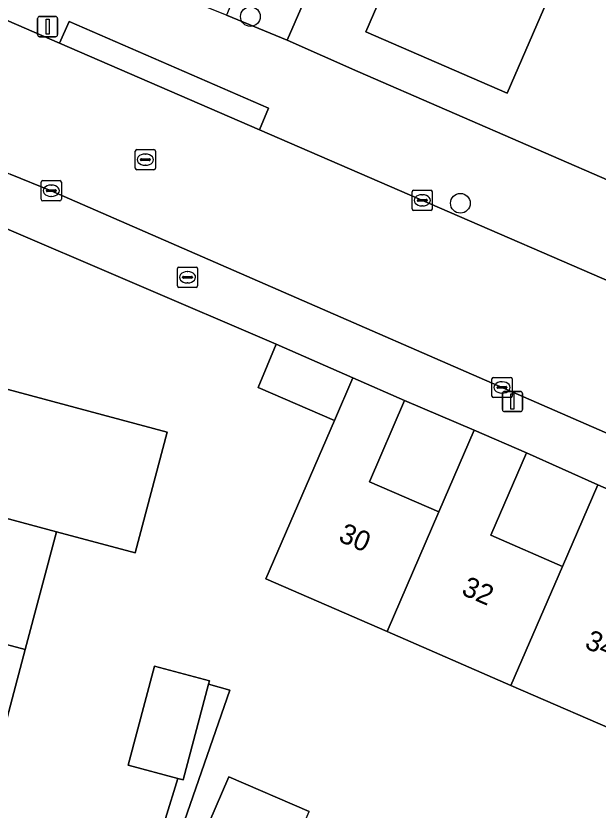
# Model space of a CAD drawing. Extents: x 162803 to 163818, y 381639 to 382475.
# Drawn here: x 163358.03 to 163386.9, y 381927.23 to 381966.58 of the extents above; entities that cross this region are included whole.
import ezdxf

# ---------------------------------------------------------------- set-up
doc = ezdxf.new("R2010")
doc.units = 0
for name, color, linetype in [('IMGEO_Boom', 7, 'Continuous'), ('IMGEO_Brandkraan', 7, 'Continuous'), ('IMGEO_Erf', 7, 'Continuous'), ('IMGEO_Kolk', 7, 'Continuous'), ('IMGEO_Lichtmast', 7, 'Continuous'), ('IMGEO_Pand', 7, 'Continuous'), ('IMGEO_Pand_nummerreeks', 7, 'Continuous'), ('IMGEO_Rijbaan_lokaal_open', 7, 'Continuous'), ('IMGEO_Rioolput', 7, 'Continuous'), ('IMGEO_Voetpad_open', 7, 'Continuous')]:
    doc.layers.add(name, color=color, linetype=linetype)

msp = doc.modelspace()

# ---------------------------------------------------------------- linework, layer by layer
at = {"layer": 'IMGEO_Boom'}
for centre in [(163369.662, 381966.551), (163380.072, 381957.299)]:
    msp.add_circle(centre, 0.489, dxfattribs=at)
at = {"layer": 'IMGEO_Brandkraan'}
for p, q in [((163366.043, 381953.207), (163366.043, 381954.059)), ((163366.118, 381954.133), (163366.97, 381954.133)), ((163367.044, 381954.059), (163367.044, 381953.207)), ((163366.302, 381953.627), (163366.302, 381953.639)), ((163366.74, 381953.59), (163366.342, 381953.59)), ((163366.345, 381953.676), (163366.743, 381953.676)), ((163366.531, 381953.913), (163366.556, 381953.913)), ((163366.786, 381953.639), (163366.786, 381953.627)), ((163366.97, 381953.133), (163366.118, 381953.133)), ((163366.554, 381953.353), (163366.529, 381953.353))]:
    msp.add_line(p, q, dxfattribs=at)
for points in [[(163366.043, 381953.207), (163366.043, 381954.059)], [(163366.118, 381954.133), (163366.97, 381954.133)], [(163367.044, 381954.059), (163367.044, 381953.207)], [(163366.97, 381953.133), (163366.118, 381953.133)]]:
    msp.add_lwpolyline(points, dxfattribs=at)
for centre, radius, start, end in [((163366.12, 381954.057), 0.0765, 91.552, 178.448), ((163366.12, 381954.057), 0.0765, 91.552, 178.448), ((163366.968, 381954.057), 0.0765, 1.552, 88.448), ((163366.968, 381954.057), 0.0765, 1.552, 88.448), ((163366.342, 381953.636), 0.0403, 85.8775, 175.7526), ((163366.339, 381953.626), 0.0366, 178.938, 274.7102), ((163366.743, 381953.633), 0.043, 264.8664, 352.4533), ((163366.747, 381953.638), 0.0386, 1.7309, 96.639), ((163366.12, 381953.209), 0.0765, 181.552, 268.448), ((163366.12, 381953.209), 0.0765, 181.552, 268.448), ((163366.968, 381953.209), 0.0765, 271.552, 358.448), ((163366.968, 381953.209), 0.0765, 271.552, 358.448)]:
    msp.add_arc(centre, radius, start, end, dxfattribs=at)
for centre, major_axis, ratio, start_param, end_param in [((163366.53, 381953.633), (-0.387, 0.002), 0.722429, 4.712389, 7.853982), ((163366.555, 381953.633), (-0.39, 0.002), 0.717154, 1.570796, 4.712389)]:
    msp.add_ellipse(centre, major_axis=major_axis, ratio=ratio, start_param=start_param, end_param=end_param, dxfattribs=at)
at = {"layer": 'IMGEO_Erf'}
for points in [[(163372.282, 381967.202), (163371.488, 381965.375), (163374.985, 381963.83), (163392.636, 381956.168), (163408.252, 381993.455)], [(163384.956, 381968.667), (163382.39, 381962.755), (163375.378, 381965.799), (163377.943, 381971.71)], [(163394.019, 381926.474), (163393.907, 381926.523), (163389.411, 381928.473), (163387.886, 381929.134), (163388.608, 381930.798), (163382.581, 381933.411), (163376.439, 381936.074), (163370.425, 381938.682), (163373.829, 381946.533), (163370.045, 381948.172), (163370.933, 381950.319), (163356.875, 381956.335)], [(163364.841, 381924.838), (163366.062, 381928.804), (163363.607, 381929.459), (163364.913, 381934.355), (163367.631, 381933.63), (163367.588, 381933.47), (163368.646, 381933.17), (163366.403, 381926.697)], [(163367.606, 381926.577), (163368.596, 381928.872), (163372.581, 381927.153)]]:
    msp.add_lwpolyline(points, dxfattribs=at)
for points in [[(163356.934, 381929.351), (163355.377, 381923.515), (163353.825, 381917.699), (163357.548, 381916.765), (163355.972, 381910.858), (163352.263, 381911.843), (163350.706, 381906.007), (163349.11, 381900.027), (163341.536, 381902.048), (163343.132, 381908.028), (163344.689, 381913.865), (163346.247, 381919.701), (163347.804, 381925.536), (163349.361, 381931.371), (163350.919, 381937.209), (163352.476, 381943.044), (163354.072, 381949.025), (163361.645, 381947.004), (163365.541, 381945.965), (163363.945, 381939.984), (163360.049, 381941.022), (163358.491, 381935.186)], [(163377.31, 381947.532), (163375.56, 381943.498), (163379.004, 381942.005), (163380.761, 381946.058)], [(163383.357, 381944.932), (163381.587, 381940.849), (163385.139, 381939.309), (163386.888, 381943.344)]]:
    msp.add_lwpolyline(points, close=True, dxfattribs=at)
at = {"layer": 'IMGEO_Kolk'}
for p, q in [((163359.288, 381957.496), (163359.288, 381958.348)), ((163359.363, 381958.422), (163360.215, 381958.422)), ((163360.289, 381958.348), (163360.289, 381957.496)), ((163359.547, 381957.916), (163359.547, 381957.928)), ((163359.985, 381957.879), (163359.587, 381957.879)), ((163359.59, 381957.965), (163359.988, 381957.965)), ((163359.776, 381958.202), (163359.801, 381958.202)), ((163360.031, 381957.928), (163360.031, 381957.916)), ((163377.682, 381957.018), (163377.682, 381957.87)), ((163377.757, 381957.944), (163378.609, 381957.944)), ((163378.683, 381957.87), (163378.683, 381957.018)), ((163359.799, 381957.642), (163359.774, 381957.642)), ((163377.984, 381957.487), (163378.382, 381957.487)), ((163378.17, 381957.724), (163378.195, 381957.724)), ((163360.215, 381957.422), (163359.363, 381957.422)), ((163377.941, 381957.438), (163377.941, 381957.45)), ((163378.379, 381957.401), (163377.981, 381957.401)), ((163378.193, 381957.164), (163378.168, 381957.164)), ((163378.425, 381957.45), (163378.425, 381957.438)), ((163378.609, 381956.944), (163377.757, 381956.944)), ((163381.639, 381947.747), (163381.639, 381948.599)), ((163381.714, 381948.673), (163382.566, 381948.673)), ((163382.127, 381948.453), (163382.152, 381948.453)), ((163382.64, 381948.599), (163382.64, 381947.747)), ((163381.898, 381948.167), (163381.898, 381948.179)), ((163382.336, 381948.13), (163381.938, 381948.13)), ((163381.941, 381948.216), (163382.339, 381948.216)), ((163382.382, 381948.179), (163382.382, 381948.167)), ((163382.566, 381947.673), (163381.714, 381947.673)), ((163382.15, 381947.893), (163382.125, 381947.893))]:
    msp.add_line(p, q, dxfattribs=at)
for points in [[(163359.288, 381957.496), (163359.288, 381958.348)], [(163359.363, 381958.422), (163360.215, 381958.422)], [(163360.289, 381958.348), (163360.289, 381957.496)], [(163377.682, 381957.018), (163377.682, 381957.87)], [(163377.757, 381957.944), (163378.609, 381957.944)], [(163378.683, 381957.87), (163378.683, 381957.018)], [(163360.215, 381957.422), (163359.363, 381957.422)], [(163378.609, 381956.944), (163377.757, 381956.944)], [(163381.639, 381947.747), (163381.639, 381948.599)], [(163381.714, 381948.673), (163382.566, 381948.673)], [(163382.64, 381948.599), (163382.64, 381947.747)], [(163382.566, 381947.673), (163381.714, 381947.673)]]:
    msp.add_lwpolyline(points, dxfattribs=at)
for centre, radius, start, end in [((163359.365, 381958.346), 0.0765, 91.552, 178.448), ((163359.365, 381958.346), 0.0765, 91.552, 178.448), ((163360.213, 381958.346), 0.0765, 1.552, 88.448), ((163360.213, 381958.346), 0.0765, 1.552, 88.448), ((163359.587, 381957.925), 0.0403, 85.8775, 175.7526), ((163359.584, 381957.915), 0.0366, 178.938, 274.7102), ((163359.988, 381957.922), 0.043, 264.8664, 352.4533), ((163359.992, 381957.927), 0.0386, 1.7309, 96.639), ((163377.759, 381957.868), 0.0765, 91.552, 178.448), ((163377.759, 381957.868), 0.0765, 91.552, 178.448), ((163378.607, 381957.868), 0.0765, 1.552, 88.448), ((163378.607, 381957.868), 0.0765, 1.552, 88.448), ((163359.365, 381957.498), 0.0765, 181.552, 268.448), ((163359.365, 381957.498), 0.0765, 181.552, 268.448), ((163360.213, 381957.498), 0.0765, 271.552, 358.448), ((163360.213, 381957.498), 0.0765, 271.552, 358.448), ((163377.981, 381957.447), 0.0403, 85.8775, 175.7526), ((163378.386, 381957.449), 0.0386, 1.7309, 96.639), ((163377.978, 381957.437), 0.0366, 178.938, 274.7102), ((163378.382, 381957.444), 0.043, 264.8664, 352.4533), ((163377.759, 381957.02), 0.0765, 181.552, 268.448), ((163377.759, 381957.02), 0.0765, 181.552, 268.448), ((163378.607, 381957.02), 0.0765, 271.552, 358.448), ((163378.607, 381957.02), 0.0765, 271.552, 358.448), ((163381.716, 381948.597), 0.0765, 91.552, 178.448), ((163381.716, 381948.597), 0.0765, 91.552, 178.448), ((163382.564, 381948.597), 0.0765, 1.552, 88.448), ((163382.564, 381948.597), 0.0765, 1.552, 88.448), ((163381.938, 381948.176), 0.0403, 85.8775, 175.7526), ((163381.935, 381948.166), 0.0366, 178.938, 274.7102), ((163382.339, 381948.173), 0.043, 264.8664, 352.4533), ((163382.343, 381948.178), 0.0386, 1.7309, 96.639), ((163381.716, 381947.749), 0.0765, 181.552, 268.448), ((163381.716, 381947.749), 0.0765, 181.552, 268.448), ((163382.564, 381947.749), 0.0765, 271.552, 358.448), ((163382.564, 381947.749), 0.0765, 271.552, 358.448)]:
    msp.add_arc(centre, radius, start, end, dxfattribs=at)
for centre, major_axis, ratio, start_param, end_param in [((163359.775, 381957.922), (-0.387, 0.002), 0.722429, 4.712389, 7.853982), ((163359.8, 381957.922), (-0.39, 0.002), 0.717154, 1.570796, 4.712389), ((163378.169, 381957.444), (-0.387, 0.002), 0.722429, 4.712389, 7.853982), ((163378.194, 381957.444), (-0.39, 0.002), 0.717154, 1.570796, 4.712389), ((163382.126, 381948.173), (-0.387, 0.002), 0.722429, 4.712389, 7.853982), ((163382.151, 381948.173), (-0.39, 0.002), 0.717154, 1.570796, 4.712389)]:
    msp.add_ellipse(centre, major_axis=major_axis, ratio=ratio, start_param=start_param, end_param=end_param, dxfattribs=at)
at = {"layer": 'IMGEO_Lichtmast'}
for p, q in [((163359.21, 381966.554), (163360, 381966.554)), ((163360, 381966.554), (163359.21, 381966.554)), ((163359.11, 381965.654), (163359.11, 381966.454)), ((163359.11, 381966.454), (163359.11, 381965.654)), ((163360.1, 381966.454), (163360.1, 381965.654)), ((163360.1, 381965.654), (163360.1, 381966.454)), ((163360, 381965.554), (163359.21, 381965.554)), ((163359.21, 381965.554), (163360, 381965.554)), ((163382.161, 381947.076), (163382.161, 381947.876)), ((163382.161, 381947.876), (163382.161, 381947.076)), ((163382.261, 381947.976), (163383.051, 381947.976)), ((163383.051, 381947.976), (163382.261, 381947.976)), ((163383.151, 381947.876), (163383.151, 381947.076)), ((163383.151, 381947.076), (163383.151, 381947.876)), ((163383.051, 381946.976), (163382.261, 381946.976)), ((163382.261, 381946.976), (163383.051, 381946.976))]:
    msp.add_line(p, q, dxfattribs=at)
for points in [[(163359.53, 381966.429), (163359.68, 381966.429), (163359.68, 381965.679), (163359.53, 381965.679), (163359.53, 381966.429)], [(163382.581, 381947.851), (163382.731, 381947.851), (163382.731, 381947.101), (163382.581, 381947.101), (163382.581, 381947.851)]]:
    msp.add_lwpolyline(points, dxfattribs=at)
for centre, start, end in [((163359.21, 381966.454), 90, 180), ((163359.21, 381966.454), 90, 180), ((163360, 381966.454), 0, 90), ((163360, 381966.454), 360, 90), ((163359.21, 381965.654), 180, 270), ((163359.21, 381965.654), 180, 270), ((163360, 381965.654), 270, 0), ((163360, 381965.654), 270, 0), ((163382.261, 381947.876), 90, 180), ((163382.261, 381947.876), 90, 180), ((163383.051, 381947.876), 0, 90), ((163383.051, 381947.876), 360, 90), ((163382.261, 381947.076), 180, 270), ((163382.261, 381947.076), 180, 270), ((163383.051, 381947.076), 270, 0), ((163383.051, 381947.076), 270, 0)]:
    msp.add_arc(centre, 0.1, start, end, dxfattribs=at)
at = {"layer": 'IMGEO_Pand'}
for points in [[(163377.943, 381971.71), (163375.378, 381965.799), (163382.39, 381962.755), (163384.956, 381968.667)], [(163374.748, 381948.652), (163370.933, 381950.319), (163370.045, 381948.172), (163373.829, 381946.533)], [(163352.476, 381943.044), (163360.049, 381941.022), (163363.945, 381939.984), (163365.541, 381945.965), (163361.645, 381947.004), (163354.072, 381949.025)], [(163374.748, 381948.652), (163373.829, 381946.533), (163370.425, 381938.682), (163376.439, 381936.074), (163379.004, 381942.005), (163375.56, 381943.498), (163377.31, 381947.532)], [(163382.581, 381933.411), (163385.139, 381939.309), (163381.587, 381940.849), (163383.357, 381944.932), (163380.761, 381946.058), (163379.004, 381942.005), (163376.439, 381936.074)], [(163388.608, 381930.798), (163391.177, 381936.664), (163387.657, 381938.191), (163389.416, 381942.248), (163386.888, 381943.344), (163385.139, 381939.309), (163382.581, 381933.411)], [(163350.919, 381937.209), (163358.491, 381935.186), (163360.049, 381941.022), (163352.476, 381943.044)], [(163350.919, 381937.209), (163349.361, 381931.371), (163356.934, 381929.351), (163358.491, 381935.186)], [(163367.588, 381933.47), (163367.631, 381933.63), (163364.913, 381934.355), (163363.607, 381929.459), (163366.062, 381928.804), (163366.324, 381928.734)], [(163372.581, 381927.153), (163368.596, 381928.872), (163367.606, 381926.577), (163367.464, 381926.247), (163367.372, 381926.034), (163371.353, 381924.312), (163371.457, 381924.553), (163371.589, 381924.859)]]:
    msp.add_lwpolyline(points, close=True, dxfattribs=at)
at = {"layer": 'IMGEO_Rijbaan_lokaal_open'}
msp.add_lwpolyline([(163360.196, 381965.225), (163337.225, 381975.21), (163334.486, 381968.838), (163345.294, 381964.18), (163357.753, 381958.749), (163359.789, 381957.922), (163393.809, 381943.083), (163396.507, 381949.508), (163370.112, 381960.939)], close=True, dxfattribs=at)
at = {"layer": 'IMGEO_Rioolput'}
for p, q in [((163363.953, 381959.034), (163363.953, 381959.886)), ((163364.028, 381959.96), (163364.88, 381959.96)), ((163364.954, 381959.886), (163364.954, 381959.034)), ((163364.212, 381959.454), (163364.212, 381959.466)), ((163364.255, 381959.503), (163364.653, 381959.503)), ((163364.441, 381959.74), (163364.466, 381959.74)), ((163364.696, 381959.466), (163364.696, 381959.454)), ((163364.65, 381959.417), (163364.252, 381959.417)), ((163364.464, 381959.18), (163364.439, 381959.18)), ((163364.88, 381958.96), (163364.028, 381958.96))]:
    msp.add_line(p, q, dxfattribs=at)
for points in [[(163363.953, 381959.034), (163363.953, 381959.886)], [(163364.028, 381959.96), (163364.88, 381959.96)], [(163364.954, 381959.886), (163364.954, 381959.034)], [(163364.88, 381958.96), (163364.028, 381958.96)]]:
    msp.add_lwpolyline(points, dxfattribs=at)
for centre, radius, start, end in [((163364.03, 381959.884), 0.0765, 91.552, 178.448), ((163364.03, 381959.884), 0.0765, 91.552, 178.448), ((163364.878, 381959.884), 0.0765, 1.552, 88.448), ((163364.878, 381959.884), 0.0765, 1.552, 88.448), ((163364.252, 381959.463), 0.0403, 85.8775, 175.7526), ((163364.249, 381959.453), 0.0366, 178.938, 274.7102), ((163364.653, 381959.46), 0.043, 264.8664, 352.4533), ((163364.657, 381959.465), 0.0386, 1.7309, 96.639), ((163364.03, 381959.036), 0.0765, 181.552, 268.448), ((163364.03, 381959.036), 0.0765, 181.552, 268.448), ((163364.878, 381959.036), 0.0765, 271.552, 358.448), ((163364.878, 381959.036), 0.0765, 271.552, 358.448)]:
    msp.add_arc(centre, radius, start, end, dxfattribs=at)
for centre, major_axis, ratio, start_param, end_param in [((163364.44, 381959.46), (-0.387, 0.002), 0.722429, 4.712389, 7.853982), ((163364.465, 381959.46), (-0.39, 0.002), 0.717154, 1.570796, 4.712389)]:
    msp.add_ellipse(centre, major_axis=major_axis, ratio=ratio, start_param=start_param, end_param=end_param, dxfattribs=at)
at = {"layer": 'IMGEO_Voetpad_open'}
for points in [[(163368.86, 381967.533), (163368.735, 381967.247), (163368.483, 381966.615), (163371.488, 381965.375), (163372.282, 381967.202), (163386.539, 382000)], [(163337.225, 381975.21), (163360.196, 381965.225), (163360.682, 381966.302), (163370.554, 381962.011), (163370.112, 381960.939), (163396.507, 381949.508), (163399.685, 381948.085), (163414.224, 381941.814), (163414.525, 381946.665), (163393.719, 381955.697), (163392.636, 381956.168), (163374.985, 381963.83), (163371.488, 381965.375), (163368.483, 381966.615), (163365.489, 381967.833), (163362.423, 381969.31), (163361.532, 381969.699), (163322.499, 381986.595)], [(163359.789, 381957.922), (163357.753, 381958.749)], [(163353.067, 381957.965), (163356.875, 381956.335), (163370.933, 381950.319), (163374.748, 381948.652), (163377.31, 381947.532), (163380.761, 381946.058), (163383.357, 381944.932), (163386.888, 381943.344), (163389.416, 381942.248), (163392.933, 381940.714), (163395.546, 381939.582), (163398.934, 381938.133), (163401.592, 381936.98), (163408.469, 381934.011)], [(163408.803, 381933.235), (163411.274, 381935.45), (163409.723, 381936.152), (163406.194, 381937.707), (163396.974, 381941.704), (163393.809, 381943.083), (163359.789, 381957.922)], [(163366.403, 381926.697), (163368.646, 381933.17), (163367.588, 381933.47), (163366.324, 381928.734), (163366.062, 381928.804), (163364.841, 381924.838)]]:
    msp.add_lwpolyline(points, dxfattribs=at)
msp.add_lwpolyline([(163370.554, 381962.011), (163360.682, 381966.302), (163360.196, 381965.225), (163370.112, 381960.939)], close=True, dxfattribs=at)

# ---------------------------------------------------------------- texts
at = {"layer": 'IMGEO_Pand_nummerreeks'}
for s, p in [('30', (163373.975, 381940.577)), ('32', (163380.075, 381937.932)), ('34', (163386.183, 381935.284))]:
    msp.add_text(s, height=1, rotation=336.5625, dxfattribs=at).set_placement(p)

doc.saveas('drawing.dxf')
